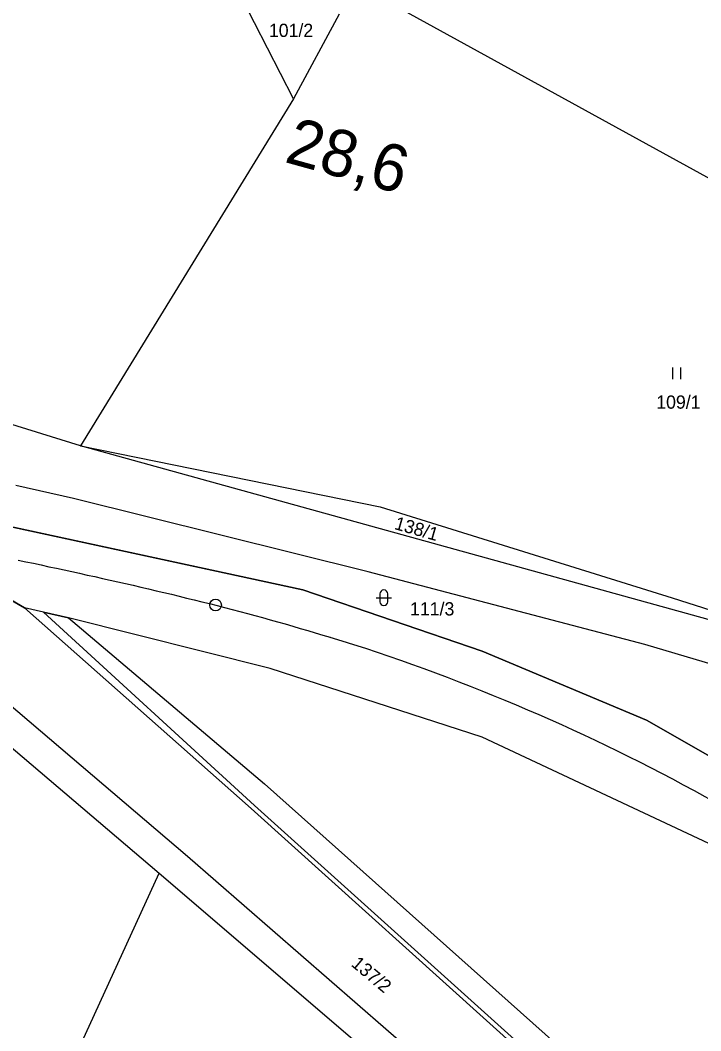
# Model space of a CAD drawing. Extents: x -793666 to -785424, y -1118958 to -1108761.
# Drawn here: x -789593.4 to -789506.1, y -1114353.1 to -1114223.4 of the extents above; entities that cross this region are included whole.
import ezdxf

# ---------------------------------------------------------------- set-up
doc = ezdxf.new("R2010")
doc.units = 0
for name, color, linetype in [('1', 7, 'Continuous'), ('Hranice parcel', 7, 'Continuous'), ('Parcelní čísla', 7, 'Continuous'), ('Vnitřní kresba', 7, 'Continuous'), ('Vrstva 53', 7, 'Continuous'), ('Vrstva 7', 7, 'Continuous'), ('Značky kultur', 7, 'Continuous')]:
    doc.layers.add(name, color=color, linetype=linetype)

msp = doc.modelspace()

# ---------------------------------------------------------------- linework, layer by layer
at = {"layer": '1'}
msp.add_line((-789600.46, -1114294.39), (-789592.9, -1114298.82), dxfattribs=at)
msp.add_lwpolyline([(-789593.69, -1114292.68), (-789592.71, -1114292.89), (-789591.73, -1114293.1), (-789590.74, -1114293.31), (-789589.76, -1114293.53), (-789588.77, -1114293.74), (-789587.79, -1114293.95), (-789586.81, -1114294.17), (-789585.82, -1114294.38), (-789584.84, -1114294.6), (-789583.86, -1114294.81), (-789582.88, -1114295.03), (-789581.9, -1114295.25), (-789580.91, -1114295.47), (-789579.93, -1114295.7), (-789578.95, -1114295.92), (-789577.97, -1114296.15), (-789576.99, -1114296.38), (-789576.01, -1114296.61), (-789575.03, -1114296.84), (-789574.05, -1114297.07), (-789573.07, -1114297.31), (-789572.1, -1114297.55), (-789571.12, -1114297.79), (-789570.14, -1114298.03), (-789569.17, -1114298.27), (-789568.19, -1114298.52), (-789567.22, -1114298.77), (-789566.24, -1114299.03), (-789565.27, -1114299.28), (-789564.3, -1114299.54), (-789563.33, -1114299.8), (-789562.35, -1114300.07), (-789561.38, -1114300.33), (-789560.42, -1114300.6), (-789559.45, -1114300.88), (-789558.48, -1114301.15), (-789557.51, -1114301.44), (-789556.55, -1114301.72), (-789555.58, -1114302.01), (-789554.62, -1114302.3), (-789553.66, -1114302.59)], dxfattribs=at)
msp.add_lwpolyline([(-789593.69, -1114292.68), (-789592.71, -1114292.89), (-789591.73, -1114293.1), (-789590.74, -1114293.31), (-789589.76, -1114293.53), (-789588.77, -1114293.74), (-789587.79, -1114293.95), (-789586.81, -1114294.17), (-789585.82, -1114294.38), (-789584.84, -1114294.6), (-789583.86, -1114294.81), (-789582.88, -1114295.03), (-789581.9, -1114295.25), (-789580.91, -1114295.47), (-789579.93, -1114295.7), (-789578.95, -1114295.92), (-789577.97, -1114296.15), (-789576.99, -1114296.38), (-789576.01, -1114296.61), (-789575.03, -1114296.84), (-789574.05, -1114297.07), (-789573.07, -1114297.31), (-789572.1, -1114297.55), (-789571.12, -1114297.79), (-789570.14, -1114298.03), (-789569.17, -1114298.27), (-789568.19, -1114298.52), (-789567.22, -1114298.77), (-789566.24, -1114299.03), (-789565.27, -1114299.28), (-789564.3, -1114299.54), (-789563.33, -1114299.8), (-789562.35, -1114300.07), (-789561.38, -1114300.33), (-789560.42, -1114300.6), (-789559.45, -1114300.88), (-789558.48, -1114301.15), (-789557.51, -1114301.44), (-789556.55, -1114301.72), (-789555.58, -1114302.01), (-789554.62, -1114302.3), (-789553.66, -1114302.59)], dxfattribs=at)
msp.add_lwpolyline([(-789593.69, -1114292.68), (-789592.71, -1114292.89), (-789591.73, -1114293.1), (-789590.74, -1114293.31), (-789589.76, -1114293.53), (-789588.77, -1114293.74), (-789587.79, -1114293.95), (-789586.81, -1114294.17), (-789585.82, -1114294.38), (-789584.84, -1114294.6), (-789583.86, -1114294.81), (-789582.88, -1114295.03), (-789581.9, -1114295.25), (-789580.91, -1114295.47), (-789579.93, -1114295.7), (-789578.95, -1114295.92), (-789577.97, -1114296.15), (-789576.99, -1114296.38), (-789576.01, -1114296.61), (-789575.03, -1114296.84), (-789574.05, -1114297.07), (-789573.07, -1114297.31), (-789572.1, -1114297.55), (-789571.12, -1114297.79), (-789570.14, -1114298.03), (-789569.17, -1114298.27), (-789568.19, -1114298.52), (-789567.22, -1114298.77), (-789566.24, -1114299.03), (-789565.27, -1114299.28), (-789564.3, -1114299.54), (-789563.33, -1114299.8), (-789562.35, -1114300.07), (-789561.38, -1114300.33), (-789560.42, -1114300.6), (-789559.45, -1114300.88), (-789558.48, -1114301.15), (-789557.51, -1114301.44), (-789556.55, -1114301.72), (-789555.58, -1114302.01), (-789554.62, -1114302.3), (-789553.66, -1114302.59)], dxfattribs=at)
msp.add_lwpolyline([(-789593.69, -1114292.68), (-789592.71, -1114292.89), (-789591.73, -1114293.1), (-789590.74, -1114293.31), (-789589.76, -1114293.53), (-789588.77, -1114293.74), (-789587.79, -1114293.95), (-789586.81, -1114294.17), (-789585.82, -1114294.38), (-789584.84, -1114294.6), (-789583.86, -1114294.81), (-789582.88, -1114295.03), (-789581.9, -1114295.25), (-789580.91, -1114295.47), (-789579.93, -1114295.7), (-789578.95, -1114295.92), (-789577.97, -1114296.15), (-789576.99, -1114296.38), (-789576.01, -1114296.61), (-789575.03, -1114296.84), (-789574.05, -1114297.07), (-789573.07, -1114297.31), (-789572.1, -1114297.55), (-789571.12, -1114297.79), (-789570.14, -1114298.03), (-789569.17, -1114298.27), (-789568.19, -1114298.52), (-789567.22, -1114298.77), (-789566.24, -1114299.03), (-789565.27, -1114299.28), (-789564.3, -1114299.54), (-789563.33, -1114299.8), (-789562.35, -1114300.07), (-789561.38, -1114300.33), (-789560.42, -1114300.6), (-789559.45, -1114300.88), (-789558.48, -1114301.15), (-789557.51, -1114301.44), (-789556.55, -1114301.72), (-789555.58, -1114302.01), (-789554.62, -1114302.3), (-789553.66, -1114302.59)], dxfattribs=at)
msp.add_circle((-789568.38, -1114298.45), 0.75, dxfattribs=at)
msp.add_arc((-789628.9, -1114546.24), 255, 50.0141, 72.8377, dxfattribs=at)
msp.add_arc((-789628.9, -1114546.24), 255, 50.0141, 72.8377, dxfattribs=at)
msp.add_arc((-789628.9, -1114546.24), 255, 50.0141, 72.8377, dxfattribs=at)
at = {"layer": 'Hranice parcel'}
for p, q in [((-789558.36, -1114233.53), (-789573.71, -1114203.75)), ((-789495.83, -1114248.83), (-789550.41, -1114218.8)), ((-789552.5, -1114222.68), (-789558.36, -1114233.53)), ((-789558.36, -1114233.53), (-789585.72, -1114278.05)), ((-789585.72, -1114278.05), (-789626.24, -1114265.44)), ((-789475.21, -1114308.57), (-789585.72, -1114278.05)), ((-789624.34, -1114291.37), (-789575.6, -1114332.86)), ((-789590.47, -1114299.37), (-789587.26, -1114300.1)), ((-789599.87, -1114385.78), (-789575.6, -1114332.86))]:
    msp.add_line(p, q, dxfattribs=at)
for points in [[(-789585.72, -1114278.05), (-789547.28, -1114285.86), (-789509.8, -1114297.51), (-789475.21, -1114308.57)], [(-789483.32, -1114312.4), (-789513.31, -1114303.51), (-789548.79, -1114294.18), (-789586.59, -1114284.77), (-789594.01, -1114283.11)], [(-789496.46, -1114322.71), (-789513.07, -1114313.2), (-789534.19, -1114304.37), (-789557.19, -1114296.51), (-789595.15, -1114288.29)], [(-789590.47, -1114299.37), (-789592.9, -1114298.82), (-789600.46, -1114294.39), (-789619.3, -1114290.36), (-789624.34, -1114291.37)], [(-789411.55, -1114487.64), (-789444.12, -1114440.1), (-789460.39, -1114416.23), (-789471.74, -1114406.17), (-789505.63, -1114376.09), (-789563.4, -1114324.15), (-789590.47, -1114299.37)], [(-789587.26, -1114300.1), (-789562.09, -1114321.4), (-789502.74, -1114374.33), (-789470.17, -1114403.72), (-789452.65, -1114419.15), (-789441.48, -1114438.37), (-789411.55, -1114487.64)], [(-789387.36, -1114439.86), (-789400.13, -1114420.69), (-789449.47, -1114371.56), (-789470.68, -1114352.09), (-789500.91, -1114330.99), (-789534.18, -1114315.38), (-789561.38, -1114306.6), (-789587.26, -1114300.1)], [(-789575.6, -1114332.86), (-789515.81, -1114384.07), (-789480.88, -1114415.35), (-789466.19, -1114428.84), (-789454.55, -1114445.52), (-789423.09, -1114499.54)]]:
    msp.add_lwpolyline(points, dxfattribs=at)
at = {"layer": 'Vnitřní kresba'}
for p, q in [((-789572, -1114330.7), (-789619.3, -1114290.36)), ((-789592.9, -1114298.82), (-789563.81, -1114324.53)), ((-789563.81, -1114324.53), (-789505.98, -1114376.61)), ((-789512.77, -1114382.14), (-789572, -1114330.7))]:
    msp.add_line(p, q, dxfattribs=at)
at = {"layer": 'Vrstva 53'}
for points in [[(-789603.91, -1114286.39), (-789557.19, -1114296.51), (-789534.19, -1114304.37), (-789513.07, -1114313.2), (-789496.46, -1114322.71), (-789491.56, -1114325.89), (-789478.18, -1114334.57), (-789448.8, -1114359.16), (-789421.56, -1114385.77), (-789401.5, -1114405.4), (-789396.12, -1114409.35), (-789381.93, -1114424.44), (-789378.22, -1114428.46), (-789362.04, -1114444), (-789354.83, -1114451.89), (-789355.6, -1114453.64), (-789352.15, -1114456.75), (-789350.58, -1114455.19), (-789342.35, -1114454.54), (-789329.78, -1114474.08), (-789314.84, -1114486.39)], [(-789332.87, -1114495.13), (-789342.11, -1114483.58), (-789343.4, -1114478.53), (-789356.86, -1114462.31), (-789355.65, -1114460.93), (-789359, -1114457.59), (-789360.15, -1114458.92), (-789383.79, -1114436.65), (-789387.36, -1114439.86), (-789400.13, -1114420.69), (-789449.47, -1114371.56), (-789470.68, -1114352.09), (-789500.91, -1114330.99), (-789534.18, -1114315.38), (-789561.38, -1114306.6), (-789587.26, -1114300.1), (-789590.47, -1114299.37), (-789592.9, -1114298.82), (-789600.46, -1114294.39)]]:
    msp.add_lwpolyline(points, dxfattribs=at)
at = {"layer": 'Značky kultur'}
for p, q in [((-789509.7, -1114269.49), (-789509.7, -1114267.99)), ((-789508.7, -1114269.49), (-789508.7, -1114267.99)), ((-789547.79, -1114297.52), (-789545.79, -1114297.52)), ((-789547.29, -1114297.02), (-789547.29, -1114298.02)), ((-789546.29, -1114298.02), (-789546.29, -1114297.02))]:
    msp.add_line(p, q, dxfattribs=at)
for centre, start, end in [((-789546.79, -1114297.02), 0, 180), ((-789546.79, -1114298.02), 180, 359.9879)]:
    msp.add_arc(centre, 0.5, start, end, dxfattribs=at)

# ---------------------------------------------------------------- texts
at = {"layer": 'Parcelní čísla'}
for s, p in [('101/2', (-789561.54, -1114225.59)), ('109/1', (-789511.84, -1114273.27)), ('111/3', (-789543.43, -1114299.79))]:
    msp.add_text(s, height=1.7, dxfattribs=at).set_placement(p)
for s, rotation, p in [('138/1', 344, (-789545.54, -1114288.69)), ('137/2', 320, (-789551.08, -1114344.66))]:
    msp.add_text(s, height=1.7, rotation=rotation, dxfattribs=at).set_placement(p)
at = {"layer": 'Vrstva 7'}
msp.add_text('28,6', height=6, rotation=344.507, dxfattribs=at).set_placement((-789559.69, -1114241.59))

doc.saveas('drawing.dxf')
